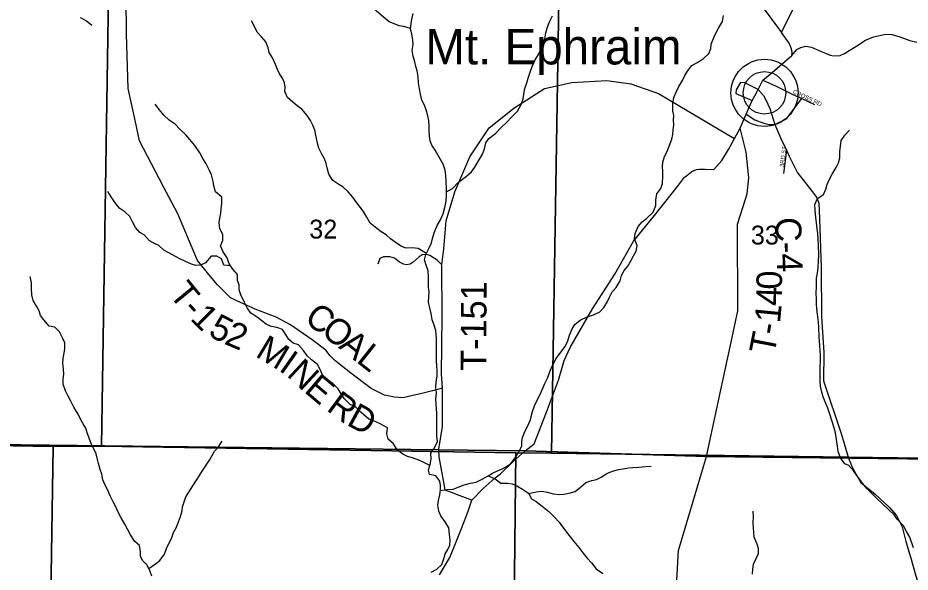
# Model space of a CAD drawing. Extents: x 2043100 to 2470832, y 443715 to 810583.
# Drawn here: x 2263711 to 2274168, y 668947 to 675442 of the extents above; entities that cross this region are included whole.
import ezdxf

# ---------------------------------------------------------------- set-up
doc = ezdxf.new("R2010")
doc.units = 0
for name, color, linetype in [('GM_X_County_Road', 7, 'Continuous'), ('GM_X_County_Road_Text', 7, 'Continuous'), ('GM_X_Minor_River', 7, 'Continuous'), ('GM_X_Section', 7, 'Continuous'), ('GM_X_Section_Text', 7, 'Continuous'), ('GM_X_State_Route', 7, 'Continuous'), ('GM_X_Township', 7, 'Continuous'), ('GM_X_Township_Road', 7, 'Continuous'), ('GM_X_Township_Road_Text', 7, 'Continuous'), ('GM_X_Township_ROW', 7, 'Continuous'), ('GM_X_Township_Subdivision', 7, 'Continuous'), ('GM_X_Township_Subdivision_Text', 7, 'Continuous'), ('GM_X_Unincorporated', 7, 'Continuous'), ('GM_X_Unincorporated_Location', 7, 'Continuous'), ('GM_X_Unincorporated_Text', 7, 'Continuous')]:
    doc.layers.add(name, color=color, linetype=linetype)

msp = doc.modelspace()

# ---------------------------------------------------------------- linework, layer by layer
at = {"layer": 'GM_X_County_Road'}
for points in [[(2270567, 678220), (2270577, 678216), (2270595, 678208), (2270833, 677765), (2271060, 677380), (2271155, 677307), (2271474, 677209), (2271855, 677107), (2271966, 676970), (2272026, 676770), (2271949, 676527), (2271942, 676220), (2272218, 675867), (2272660, 675271)], [(2272780, 675000), (2272841, 675072), (2272887, 675095), (2272947, 675109), (2273013, 675099), (2273118, 675052), (2273232, 675003), (2273274, 674997), (2273346, 675002), (2273400, 675022), (2273542, 675113), (2273646, 675182), (2273737, 675221), (2273881, 675252), (2273958, 675246), (2274046, 675221), (2274164, 675176), (2274247, 675158)], [(2272387, 674604), (2272448, 674531), (2272475, 674482), (2272523, 674380), (2272582, 674194), (2272651, 674029), (2272717, 673893), (2272751, 673822), (2272847, 673626), (2272909, 673548), (2273047, 673371), (2273073, 673333), (2273099, 673271), (2273106, 673087), (2273126, 672518), (2273130, 671937), (2273156, 671520), (2273154, 671189), (2273363, 670560), (2273447, 670282), (2273481, 670198)], [(2273481, 670198), (2273500, 670153), (2273588, 669998), (2273758, 669859), (2273922, 669707), (2274007, 669610), (2274074, 669479), (2274118, 669306), (2274178, 669099), (2274230, 668915), (2274277, 668767), (2274285, 668704), (2274275, 668606), (2274251, 668376), (2274207, 668055), (2274203, 667989), (2274219, 667887), (2274263, 667654), (2274369, 667055), (2274399, 666876)]]:
    msp.add_lwpolyline(points, dxfattribs=at)
at = {"layer": 'GM_X_Minor_River'}
for points in [[(2268314, 675315), (2268236, 675340), (2268180, 675350), (2268115, 675375), (2268061, 675395), (2267991, 675452), (2267914, 675521), (2267855, 675583), (2267797, 675652), (2267746, 675728), (2267699, 675795), (2267663, 675851), (2267614, 675912), (2267581, 675974), (2267567, 676028), (2267544, 676108), (2267515, 676194), (2267491, 676252), (2267458, 676303), (2267437, 676361), (2267421, 676415), (2267416, 676495), (2267423, 676563)], [(2264440, 675445), (2264516, 675406), (2264580, 675354)], [(2268499, 672681), (2268404, 672741), (2268332, 672748), (2268260, 672743), (2268206, 672761), (2268134, 672814), (2268079, 672852), (2268027, 672899), (2267970, 672935), (2267918, 672974), (2267841, 673035), (2267801, 673105), (2267766, 673163), (2267725, 673220), (2267685, 673274), (2267636, 673342), (2267582, 673405), (2267521, 673461), (2267471, 673488), (2267404, 673537), (2267356, 673609), (2267335, 673683), (2267326, 673737), (2267306, 673789), (2267273, 673844), (2267238, 673916), (2267222, 673972), (2267209, 674048), (2267190, 674126), (2267170, 674186), (2267141, 674238), (2267101, 674299), (2267038, 674371), (2266986, 674410), (2266935, 674454), (2266873, 674509), (2266840, 674579), (2266843, 674629), (2266837, 674681), (2266812, 674733), (2266776, 674784), (2266755, 674836), (2266729, 674896), (2266696, 674972), (2266657, 675035), (2266643, 675089), (2266618, 675159), (2266565, 675219), (2266515, 675272), (2266486, 675340), (2266451, 675406)], [(2268523, 672105), (2268528, 672177), (2268531, 672232), (2268525, 672286), (2268522, 672354), (2268524, 672406), (2268521, 672476), (2268496, 672544), (2268476, 672605), (2268493, 672668), (2268526, 672738), (2268558, 672805), (2268571, 672857), (2268588, 672923), (2268625, 673010), (2268663, 673076), (2268696, 673146), (2268715, 673221), (2268729, 673293), (2268736, 673369), (2268733, 673427), (2268732, 673535), (2268725, 673591), (2268719, 673657), (2268696, 673729), (2268631, 673837), (2268600, 673890), (2268564, 673950), (2268545, 674002), (2268537, 674054), (2268530, 674120), (2268530, 674174), (2268527, 674238), (2268516, 674294), (2268496, 674364), (2268471, 674426), (2268446, 674479), (2268428, 674549), (2268417, 674611), (2268408, 674679), (2268402, 674749), (2268391, 674819), (2268376, 674871), (2268364, 674925), (2268345, 674991), (2268333, 675059), (2268342, 675129), (2268341, 675179), (2268329, 675249), (2268314, 675315), (2268319, 675371), (2268327, 675425), (2268344, 675492)], [(2268662, 669905), (2268737, 669917), (2268813, 669921), (2268873, 669944), (2268940, 669971), (2269014, 669990), (2269084, 670002), (2269152, 670037), (2269223, 670076), (2269275, 670108), (2269331, 670135), (2269386, 670156), (2269438, 670184), (2269490, 670221), (2269531, 670273), (2269580, 670348), (2269616, 670422), (2269617, 670475), (2269627, 670525), (2269658, 670603), (2269685, 670655), (2269713, 670724), (2269741, 670828), (2269765, 670895), (2269800, 670971), (2269827, 671021), (2269853, 671076), (2269888, 671158), (2269919, 671221), (2269949, 671305), (2269976, 671367), (2270019, 671452), (2270074, 671525), (2270126, 671591), (2270155, 671656), (2270176, 671724), (2270209, 671796), (2270239, 671847), (2270302, 671900), (2270382, 671938), (2270458, 671963), (2270531, 671996), (2270577, 672047), (2270620, 672119), (2270643, 672169), (2270677, 672230), (2270722, 672284), (2270769, 672361), (2270787, 672421), (2270816, 672482), (2270858, 672534), (2270893, 672595), (2270924, 672655), (2270958, 672707), (2270967, 672776), (2270938, 672853), (2270946, 672915), (2270981, 672996), (2271028, 673052), (2271080, 673089), (2271155, 673164), (2271188, 673242), (2271186, 673304), (2271201, 673381), (2271248, 673443), (2271264, 673499), (2271269, 673586), (2271270, 673640), (2271266, 673700), (2271269, 673750), (2271290, 673816), (2271316, 673868), (2271337, 673919), (2271357, 673969), (2271374, 674021), (2271386, 674073), (2271391, 674128), (2271397, 674186), (2271396, 674246), (2271397, 674298), (2271387, 674354), (2271386, 674438), (2271399, 674508), (2271425, 674570), (2271458, 674639), (2271499, 674707), (2271527, 674766), (2271558, 674816), (2271609, 674883), (2271687, 674926), (2271747, 674964), (2271810, 675025), (2271831, 675083), (2271837, 675135), (2271858, 675192), (2271884, 675246), (2271921, 675322), (2271968, 675397), (2271979, 675471)], [(2268734, 673402), (2268805, 673442), (2268874, 673515), (2268967, 673586), (2269029, 673638), (2269066, 673693), (2269108, 673765), (2269155, 673844), (2269178, 673906), (2269195, 673977), (2269229, 674027), (2269314, 674092), (2269376, 674155), (2269443, 674218), (2269502, 674280), (2269565, 674349), (2269609, 674425), (2269634, 674492), (2269641, 674548), (2269653, 674612), (2269676, 674682), (2269690, 674735), (2269715, 674807), (2269740, 674871), (2269775, 674950), (2269813, 675014), (2269848, 675089), (2269869, 675141), (2269887, 675197), (2269900, 675268), (2269915, 675322), (2269939, 675388), (2269978, 675465)], [(2268539, 670197), (2268462, 670234), (2268410, 670258), (2268335, 670287), (2268279, 670304), (2268223, 670330), (2268158, 670381), (2268112, 670449), (2268049, 670504), (2268037, 670568), (2268044, 670638), (2267965, 670682), (2267897, 670711), (2267823, 670738), (2267736, 670817), (2267669, 670885), (2267607, 670910), (2267541, 670978), (2267500, 671037), (2267463, 671095), (2267401, 671156), (2267346, 671192), (2267286, 671247), (2267257, 671315), (2267222, 671381), (2267154, 671434), (2267103, 671482), (2267059, 671543), (2267000, 671609), (2266938, 671630), (2266888, 671672), (2266855, 671723), (2266812, 671789), (2266748, 671814), (2266680, 671824), (2266620, 671853), (2266569, 671893), (2266515, 671934), (2266443, 671981), (2266400, 672045), (2266369, 672105), (2266326, 672195), (2266304, 672256), (2266303, 672314), (2266285, 672366), (2266284, 672434), (2266231, 672496), (2266187, 672560), (2266164, 672631), (2266119, 672699), (2266085, 672769), (2266114, 672833), (2266113, 672905), (2266078, 672971), (2266072, 673043), (2266079, 673093), (2266089, 673153), (2266092, 673203), (2266103, 673272), (2266101, 673342), (2266028, 673405), (2266007, 673473), (2265999, 673525), (2265982, 673601), (2265957, 673654), (2265915, 673740), (2265880, 673794), (2265843, 673862), (2265785, 673945), (2265726, 674018), (2265679, 674072), (2265611, 674139), (2265556, 674195), (2265486, 674244), (2265421, 674300), (2265370, 674363), (2265320, 674429)], [(2273081, 673326), (2273152, 673373), (2273178, 673433), (2273195, 673489), (2273217, 673542), (2273254, 673610), (2273301, 673687), (2273329, 673741), (2273342, 673803), (2273345, 673871), (2273353, 673939), (2273360, 674004), (2273401, 674068), (2273457, 674127)], [(2266202, 672537), (2266125, 672545), (2266096, 672617), (2266044, 672648), (2265978, 672649), (2265909, 672571), (2265851, 672542), (2265797, 672541), (2265745, 672555), (2265670, 672592), (2265610, 672618), (2265558, 672645), (2265481, 672688), (2265423, 672718), (2265363, 672773), (2265304, 672803), (2265254, 672830), (2265191, 672898), (2265141, 672927), (2265091, 672987), (2265056, 673052), (2265025, 673114), (2264963, 673170), (2264906, 673209), (2264858, 673261), (2264805, 673344), (2264764, 673408)], [(2274206, 669232), (2274163, 669358), (2274127, 669424), (2274088, 669489), (2274021, 669565), (2273981, 669618), (2273920, 669676), (2273839, 669751), (2273787, 669801), (2273730, 669858), (2273664, 669922), (2273611, 669991), (2273554, 670063), (2273509, 670130), (2273451, 670196), (2273401, 670215), (2273350, 670285), (2273325, 670359), (2273315, 670423), (2273306, 670501), (2273293, 670581), (2273272, 670651), (2273251, 670724), (2273225, 670798), (2273202, 670868), (2273181, 670924), (2273149, 671002), (2273132, 671056), (2273117, 671128), (2273113, 671184), (2273112, 671244), (2273114, 671300), (2273115, 671358), (2273116, 671418), (2273116, 671490), (2273115, 671542), (2273111, 671602), (2273106, 671654), (2273103, 671706), (2273098, 671822), (2273094, 671876), (2273081, 671968), (2273074, 672030), (2273072, 672092), (2273071, 672144), (2273068, 672214), (2273072, 672289), (2273069, 672341), (2273070, 672391), (2273082, 672449), (2273089, 672517), (2273092, 672593), (2273096, 672661), (2273094, 672779), (2273090, 672849), (2273087, 672914), (2273079, 672969), (2273072, 673040), (2273063, 673104), (2273056, 673184), (2273050, 673254), (2273081, 673326)], [(2264143, 671818), (2264079, 671831), (2264014, 671902), (2263975, 671954), (2263961, 672008), (2263928, 672062), (2263890, 672131), (2263877, 672197), (2263870, 672265), (2263870, 672337), (2263855, 672411)], [(2268553, 668945), (2268623, 668982), (2268680, 669037), (2268698, 669091), (2268719, 669161), (2268750, 669212), (2268772, 669262), (2268777, 669316), (2268770, 669394), (2268760, 669466), (2268719, 669538), (2268670, 669608), (2268646, 669661), (2268633, 669731), (2268640, 669785), (2268658, 669854), (2268663, 669912), (2268665, 669962), (2268656, 670014), (2268608, 670074), (2268535, 670093), (2268523, 670145), (2268542, 670207), (2268553, 670273), (2268549, 670341), (2268594, 670404), (2268629, 670478), (2268623, 670536), (2268622, 670604), (2268623, 670684), (2268623, 670739), (2268620, 670811), (2268617, 670861), (2268608, 670973), (2268616, 671047), (2268609, 671109), (2268614, 671175), (2268624, 671243), (2268627, 671299), (2268620, 671367), (2268618, 671421), (2268619, 671473), (2268617, 671532), (2268616, 671598), (2268617, 671680), (2268615, 671730), (2268610, 671780), (2268585, 671854), (2268565, 671905), (2268554, 671979), (2268539, 672043), (2268523, 672105)], [(2265280, 668901), (2265262, 668955), (2265227, 669029), (2265177, 669079), (2265150, 669130), (2265150, 669187), (2265135, 669258), (2265082, 669308), (2265030, 669384), (2264995, 669449), (2264964, 669511), (2264922, 669585), (2264887, 669648), (2264856, 669720), (2264828, 669772), (2264795, 669842), (2264760, 669915), (2264730, 669973), (2264707, 670027), (2264694, 670095), (2264676, 670149), (2264655, 670221), (2264640, 670281), (2264628, 670333), (2264601, 670390), (2264573, 670442), (2264546, 670516), (2264525, 670578), (2264507, 670634), (2264476, 670686), (2264446, 670741), (2264417, 670797), (2264366, 670879), (2264334, 670950), (2264297, 671016), (2264268, 671072), (2264244, 671150), (2264241, 671212), (2264250, 671266), (2264246, 671326), (2264239, 671396), (2264242, 671454), (2264254, 671514), (2264261, 671568), (2264261, 671634), (2264238, 671686), (2264201, 671764), (2264143, 671818)], [(2265246, 668989), (2265323, 669046), (2265375, 669085), (2265430, 669159), (2265455, 669224), (2265480, 669284), (2265510, 669340), (2265537, 669411), (2265565, 669467), (2265594, 669536), (2265619, 669600), (2265635, 669664), (2265642, 669714), (2265659, 669769), (2265681, 669829), (2265722, 669897), (2265754, 669948), (2265805, 670026), (2265840, 670079), (2265870, 670129), (2265909, 670190), (2265958, 670260), (2265990, 670313), (2266017, 670363), (2266061, 670416), (2266104, 670482)], [(2269696, 669870), (2269785, 669889), (2269853, 669896), (2269917, 669885), (2269985, 669864), (2270059, 669856), (2270111, 669861), (2270171, 669873), (2270241, 669892), (2270306, 669941), (2270366, 669998), (2270436, 670020), (2270491, 670031), (2270547, 670058), (2270615, 670104), (2270680, 670131), (2270750, 670148), (2270804, 670156), (2270866, 670169), (2270920, 670174), (2270986, 670178), (2271070, 670185), (2271132, 670190)], [(2269223, 670076), (2269304, 670041), (2269370, 669991), (2269452, 669988), (2269504, 669981), (2269560, 669957), (2269627, 669920), (2269695, 669871), (2269732, 669805), (2269784, 669775), (2269857, 669720), (2269933, 669659), (2270002, 669593), (2270055, 669534), (2270095, 669478), (2270146, 669413), (2270182, 669359), (2270227, 669307), (2270284, 669236), (2270332, 669172), (2270383, 669111), (2270433, 669055), (2270490, 668984), (2270567, 668930)], [(2272322, 668924), (2272324, 668982), (2272333, 669041), (2272364, 669107), (2272392, 669167), (2272391, 669223), (2272377, 669275), (2272340, 669357), (2272335, 669411), (2272333, 669465), (2272330, 669525), (2272331, 669595), (2272327, 669661)]]:
    msp.add_lwpolyline(points, dxfattribs=at)
at = {"layer": 'GM_X_Section'}
for points in [[(2264772, 675717), (2264693, 670424), (2264125, 670418), (2258713, 670510), (2258827, 675805)], [(2270050, 675647), (2269964, 670340), (2269548, 670345), (2264693, 670424), (2264772, 675717)], [(2270050, 675647), (2275365, 675592), (2275297, 670271), (2275177, 670269), (2269964, 670340)], [(2264125, 670418), (2264045, 665142), (2258605, 665232), (2258713, 670510)], [(2264693, 670424), (2269548, 670345), (2269488, 665022), (2264045, 665142), (2264125, 670418)], [(2269548, 670345), (2269964, 670340), (2275177, 670269), (2275075, 664974), (2269488, 665022)]]:
    msp.add_lwpolyline(points, close=True, dxfattribs=at)
at = {"layer": 'GM_X_State_Route'}
msp.add_lwpolyline([(2268651, 668917), (2268773, 669118), (2268857, 669322), (2268911, 669458), (2268965, 669601), (2268994, 669673), (2269031, 669792), (2269163, 669927), (2269303, 670052), (2269367, 670098), (2269517, 670245), (2269658, 670368), (2269762, 670450), (2269907, 670821), (2270047, 671198), (2270114, 671428), (2270184, 671581), (2270446, 672031), (2270708, 672440), (2270927, 672824), (2271171, 673127), (2271441, 673464), (2271525, 673574), (2271532, 673579), (2271610, 673643), (2271664, 673665), (2271694, 673669), (2271766, 673667), (2271866, 673665), (2271962, 673772), (2272040, 673899), (2272110, 674028), (2272175, 674148), (2272246, 674313), (2272315, 674474), (2272347, 674527), (2272387, 674604), (2272443, 674710), (2272550, 674800), (2272780, 675000), (2272784, 675039), (2272776, 675079), (2272750, 675145), (2272660, 675271), (2272838, 675633)], dxfattribs=at)
at = {"layer": 'GM_X_Township'}
for points in [[(2291207, 678355), (2291163, 672835), (2291165, 670135), (2290749, 670138), (2290333, 670142), (2286978, 670168), (2282870, 670200), (2278755, 670232), (2276970, 670248), (2275177, 670263), (2273447, 670282), (2271781, 670302), (2269658, 670368), (2268643, 670380), (2262116, 670458), (2260332, 670479), (2258672, 670482), (2258742, 671669), (2258826, 676651)], [(2250661, 670643), (2256459, 670526), (2258672, 670482), (2260332, 670479), (2262116, 670458), (2268643, 670380), (2269658, 670368), (2271781, 670302), (2273447, 670282), (2275177, 670263)]]:
    msp.add_lwpolyline(points, dxfattribs=at)
at = {"layer": 'GM_X_Township_Road'}
for points in [[(2272273, 673605), (2272273, 673606), (2272245, 673866), (2272175, 674148)], [(2272016, 674084), (2272016, 674084), (2272110, 674028)], [(2272176, 673121), (2272211, 673232), (2272258, 673379), (2272277, 673567), (2272273, 673605)], [(2272048, 671534), (2272148, 672007), (2272145, 673025), (2272176, 673121), (2272176, 673121)], [(2268681, 672547), (2268624, 672603), (2268538, 672658), (2268500, 672670), (2268450, 672664), (2268414, 672643), (2268342, 672579), (2268308, 672554), (2268266, 672546), (2268230, 672556), (2268184, 672580), (2268126, 672625), (2268069, 672643), (2267997, 672640), (2267955, 672622), (2267928, 672554)], [(2268687, 671101), (2268676, 671272), (2268683, 671940), (2268681, 672547)], [(2268687, 671101), (2268569, 671071), (2268431, 671036), (2268305, 671009), (2268225, 670991), (2268125, 670998), (2268009, 671021), (2267852, 671098), (2267598, 671289), (2267475, 671388), (2267423, 671430), (2267373, 671481), (2267322, 671547), (2267159, 671670), (2266907, 671845), (2266740, 671934), (2266491, 672030), (2266268, 672129), (2266204, 672162), (2266046, 672317), (2265935, 672455)], [(2268645, 670388), (2268689, 670653), (2268687, 671101)], [(2268714, 669934), (2268650, 670299), (2268643, 670380), (2268645, 670388)], [(2269031, 669792), (2268881, 669847), (2268795, 669881), (2268718, 669909), (2268714, 669934)]]:
    msp.add_lwpolyline(points, dxfattribs=at)
at = {"layer": 'GM_X_Township_ROW'}
for points in [[(2265935, 672455), (2265818, 672600), (2265586, 673146), (2265419, 673462), (2265135, 674000), (2265088, 674222), (2265004, 674612), (2264986, 675255), (2264979, 675685)], [(2268681, 672547), (2268702, 672734), (2268731, 673063), (2268833, 673404), (2269006, 673814), (2269234, 674152), (2269523, 674383), (2269884, 674612), (2270202, 674684), (2270612, 674708), (2270894, 674667), (2271220, 674555), (2272016, 674084)], [(2271746, 670186), (2271747, 670186), (2271781, 670302), (2272025, 671428), (2272048, 671534)], [(2269141, 664076), (2269162, 664172), (2269571, 665029), (2270663, 666254), (2271191, 666975), (2271398, 668220), (2271455, 669202), (2271746, 670186)]]:
    msp.add_lwpolyline(points, dxfattribs=at)
at = {"layer": 'GM_X_Township_Subdivision'}
for points in [[(2272387, 674604), (2272232, 674679), (2272179, 674685), (2272129, 674598), (2272124, 674557), (2272315, 674474)], [(2272443, 674710), (2272598, 674640), (2272786, 674549), (2272898, 674496), (2273046, 674425)], [(2272246, 674313), (2272348, 674245), (2272455, 674206), (2272517, 674194), (2272582, 674194), (2272720, 674257), (2272898, 674496)], [(2272717, 673893), (2272684, 673619)]]:
    msp.add_lwpolyline(points, dxfattribs=at)
at = {"layer": 'GM_X_Unincorporated'}
for radius in [393, 249]:
    msp.add_circle((2272461, 674563), radius, dxfattribs=at)
at = {"layer": 'GM_X_Unincorporated_Location'}
msp.add_line((2272461, 674563), (2272461, 674563), dxfattribs=at)

# ---------------------------------------------------------------- texts
at = {"layer": 'GM_X_County_Road_Text'}
msp.add_text('C-4', height=300, rotation=271.8318, dxfattribs=at).set_placement((2272589, 673102))
at = {"layer": 'GM_X_Section_Text'}
for s, p in [('32', (2267126, 672856)), ('33', (2272301, 672786))]:
    msp.add_text(s, height=220.8, rotation=0, dxfattribs=at).set_placement(p)
at = {"layer": 'GM_X_Township_Road_Text'}
for s, rotation, p in [('T', 309.3847, (2265473, 672200)), ('0', 90, (2272667, 672258)), ('T-151', 89.7192, (2269200, 671306)), ('4', 88.1528, (2272661, 672063)), ('-', 311.7876, (2265624, 672016)), ('1', 315.3503, (2265720, 671910)), ('C', 324.2831, (2267054, 671884)), ('1', 84.4584, (2272642, 671858)), ('5', 332.4008, (2265930, 671723)), ('2', 337.0465, (2266118, 671626)), ('O', 322.0627, (2267251, 671742)), ('-', 80.7641, (2272619, 671716)), ('A', 321.5934, (2267459, 671580)), ('T', 78.9169, (2272574, 671485)), ('M', 329.0889, (2266483, 671481)), ('I', 325.0476, (2266758, 671316)), ('L', 321.5905, (2267666, 671416)), ('N', 317.2931, (2266851, 671253)), ('E', 319.6393, (2267055, 671065)), ('R', 323.5067, (2267316, 670849)), ('D', 331.4817, (2267552, 670678))]:
    msp.add_text(s, height=300, rotation=rotation, dxfattribs=at).set_placement(p)
at = {"layer": 'GM_X_Township_Subdivision_Text'}
for s, rotation, p in [('CROSS RD', 334.5725, (2272789, 674560)), ('3RD ST', 82.5682, (2272688, 673691))]:
    msp.add_text(s, height=50, rotation=rotation, dxfattribs=at).set_placement(p)
at = {"layer": 'GM_X_Unincorporated_Text'}
msp.add_text('Mt. Ephraim', height=416.67, rotation=0, dxfattribs=at).set_placement((2268486, 674896))

doc.saveas('drawing.dxf')
